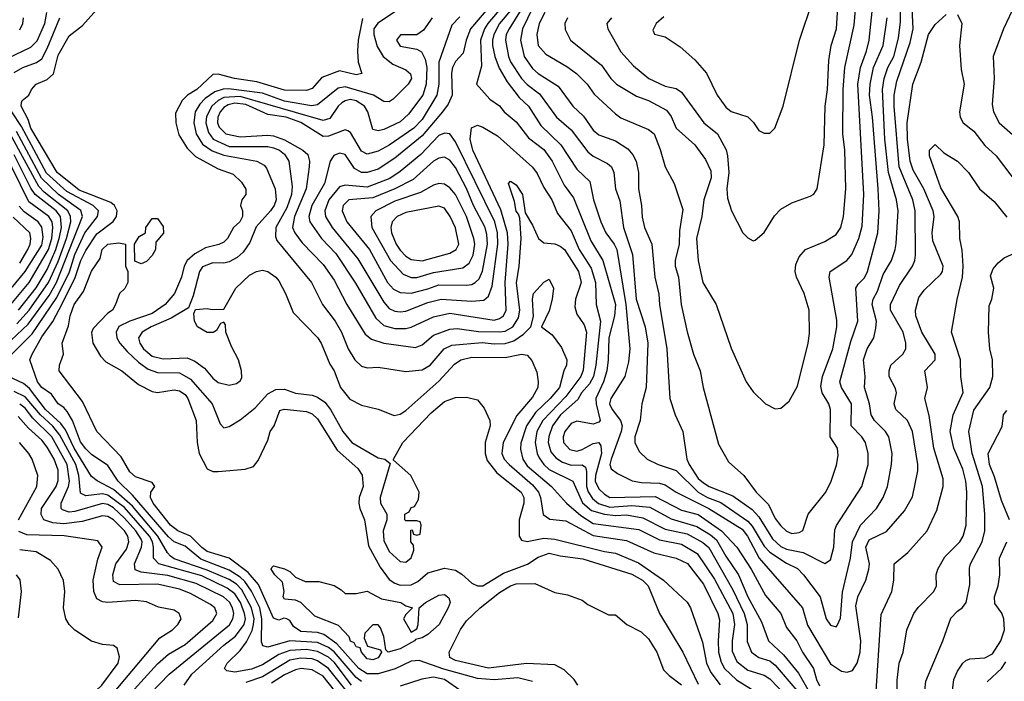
# Model space of a CAD drawing. Header units: inches. Extents: x 1793389 to 1900389, y 320802 to 470796.
# Tile 347 of 656: x 1843990 to 1847560, y 423064 to 425464. Entities that reach past the tile are written whole.
import ezdxf

# ---------------------------------------------------------------- set-up
doc = ezdxf.new("R2010")
doc.units = ezdxf.units.IN
doc.header["$MEASUREMENT"] = 0
doc.layers.add('B8442', color=7, linetype='Continuous')

msp = doc.modelspace()

# ---------------------------------------------------------------- linework, layer by layer
at = {"layer": 'B8442', "color": 2}
for points, elevation in [([(1846136, 425470), (1846118.8, 425450), (1846122.8, 425430), (1846170, 425346.8), (1846216.1, 425296.1), (1846271, 425250), (1846330, 425222.4), (1846370, 425214), (1846390, 425200.4), (1846470.6, 425090), (1846520.5, 425050), (1846551.5, 424991.5), (1846556.5, 424970), (1846561.1, 424910), (1846554, 424850), (1846556, 424816), (1846570.9, 424770.9), (1846612, 424690), (1846630, 424672), (1846650, 424662), (1846656.4, 424663.6), (1846690, 424692), (1846727.2, 424752.8), (1846750, 424776), (1846790, 424798.8), (1846856.5, 424823.5), (1846869.1, 424830.9), (1846882, 424850), (1846907.3, 425010), (1846911.3, 425150), (1846919.7, 425210), (1846923.8, 425316.2), (1846933, 425370), (1846951.2, 425430), (1846959.7, 425570)], 330), ([(1845830, 425536.4), (1845764.9, 425430), (1845754.6, 425410), (1845751.6, 425390), (1845762.3, 425330), (1845770, 425310.7), (1845810.2, 425250.2), (1845830, 425228.5), (1845874.4, 425194.4), (1845937.1, 425110), (1845990, 425063.8), (1846050, 424984.9), (1846070, 424968.2), (1846122, 424942), (1846135.5, 424930), (1846144.4, 424910), (1846150.5, 424850), (1846166.4, 424806.4), (1846179.5, 424710), (1846211.6, 424611.6), (1846225.5, 424450), (1846258, 424350), (1846267.4, 424290), (1846261.3, 424130), (1846246.4, 424070), (1846239.5, 424010), (1846220.7, 423950), (1846221, 423930), (1846236.8, 423896.8), (1846264.7, 423870), (1846304.7, 423850), (1846370, 423828.5), (1846450, 423750.2), (1846484.4, 423730), (1846532.4, 423712.4), (1846630, 423644.7), (1846646.5, 423626.5), (1846690, 423553.7), (1846710, 423531.7), (1846770, 423491.7), (1846810, 423472.4), (1846832.7, 423450), (1846892.4, 423370), (1846914, 423290), (1846930, 423266.8), (1846950, 423261), (1846954.2, 423265.8), (1846966.8, 423293.2), (1846973.2, 423386.8), (1847003, 423510), (1847009.8, 423570.2), (1847038.4, 423630), (1847097, 423690), (1847120.7, 423730), (1847136.2, 423770), (1847151.6, 423850), (1847154, 423890), (1847142, 423950), (1847129.5, 423970), (1847089.5, 424010), (1847077.6, 424030), (1847071.6, 424070), (1847053.6, 424130), (1847055.6, 424170), (1847049.6, 424230), (1847062.9, 424270), (1847087, 424310), (1847094.9, 424345.1), (1847096.3, 424370), (1847081.1, 424430), (1847084.7, 424450), (1847101, 424479), (1847120.6, 424539.4), (1847151.8, 424590), (1847165.1, 424630), (1847167.6, 424652.4), (1847175.1, 424770), (1847169.7, 424810), (1847139.8, 424910), (1847127, 425030), (1847118.7, 425210), (1847124.4, 425250), (1847138.5, 425290), (1847159.3, 425330), (1847176.9, 425396.9), (1847183.9, 425456.1), (1847184.1, 425550)], 314), ([(1845894.4, 425490), (1845874, 425450), (1845865.3, 425410), (1845870.3, 425370.3), (1845898.3, 425338.3), (1845974.4, 425294.4), (1846008.9, 425268.9), (1846047.7, 425230), (1846073.7, 425193.7), (1846150, 425122), (1846170, 425108), (1846270, 425066), (1846290.4, 425050), (1846313, 424993), (1846330.5, 424930.5), (1846362.8, 424870), (1846394.6, 424774.6), (1846382.6, 424697.4), (1846381.7, 424650), (1846366.7, 424590), (1846366.7, 424570), (1846379.3, 424530), (1846388.4, 424430), (1846410, 424332), (1846433.4, 424250), (1846458, 424190), (1846468, 424130), (1846524.5, 423924.5), (1846559.6, 423859.6), (1846616, 423810), (1846660.7, 423750), (1846705.4, 423705.4), (1846730, 423654), (1846750, 423628), (1846770, 423608), (1846790, 423599.3), (1846816.9, 423603.1), (1846829.4, 423610.6), (1846849.3, 423670), (1846912.7, 423750), (1846932.7, 423790), (1846951.9, 423848.1), (1846957.5, 423882.5), (1846955.1, 423910), (1846929.4, 423950), (1846929.6, 424050), (1846923.6, 424070), (1846899.7, 424110), (1846894.5, 424134.5), (1846901.1, 424170), (1846938, 424270), (1846953.3, 424350), (1846953.3, 424373.3), (1846925.2, 424530), (1846929.2, 424550), (1846989.7, 424590.3), (1847008, 424612), (1847033.3, 424670), (1847044.9, 424715.1), (1847051.1, 424830), (1847028.6, 425230), (1847038.5, 425290), (1847060.4, 425350), (1847069.7, 425390), (1847087, 425553)], 322), ([(1845230, 423063.5), (1845210, 423077.2), (1845130, 423170.7), (1845110, 423186.3), (1845070, 423204.4), (1844970, 423210.8), (1844890, 423188), (1844872.1, 423192.1), (1844866.3, 423206.3), (1844867.8, 423290), (1844860.6, 423330), (1844831, 423391), (1844805.9, 423425.9), (1844790, 423441.6), (1844750, 423467.1), (1844647.1, 423507.1), (1844590, 423554), (1844550, 423569.7), (1844530, 423587.3), (1844399.4, 423739.4), (1844347.1, 423790), (1844310, 423846.6), (1844250, 423886.3), (1844230, 423906.6), (1844210, 423931.8), (1844181.1, 424010), (1844162.3, 424042.3), (1844150, 424057), (1844129.4, 424070), (1844105.1, 424105.1), (1844070, 424129.6), (1844054.7, 424150), (1844026.6, 424230), (1844035.1, 424250), (1844070, 424313.7), (1844110.6, 424369.4), (1844145, 424435), (1844191.8, 424528.2), (1844211.7, 424590), (1844230, 424626.7), (1844270, 424687.2), (1844328.6, 424731.4), (1844341.6, 424750), (1844343.6, 424770), (1844334, 424790), (1844320.4, 424800.4), (1844205.7, 424845.7), (1844126.2, 424910), (1844031, 425070), (1844021.2, 425101.2), (1843995.6, 425150), (1843997, 425163), (1843999.3, 425170), (1844022.7, 425190), (1844032.3, 425210), (1844049.2, 425230), (1844090, 425246.7), (1844113.1, 425266.9), (1844130, 425334.8), (1844170, 425404.7), (1844217.5, 425442.5), (1844270, 425500.7)], 286), ([(1845385.2, 425514.8), (1845289.2, 425450.8), (1845274.4, 425430), (1845273.7, 425410), (1845286.1, 425366.1), (1845308, 425330), (1845342.7, 425302.7), (1845390, 425282), (1845407.5, 425267.5), (1845410.4, 425250), (1845399.1, 425230), (1845344.7, 425175.3), (1845330, 425166), (1845310, 425166.6), (1845273.2, 425190), (1845170, 425220.4), (1845144.3, 425215.7), (1845070, 425155.1), (1845048.7, 425151.3), (1844950, 425167.6), (1844870, 425197.3), (1844746.7, 425213.3), (1844727.7, 425212.3), (1844697.7, 425202.3), (1844662.4, 425177.6), (1844643, 425157), (1844626.3, 425130), (1844621.5, 425090), (1844630.2, 425050), (1844652.6, 425012.6), (1844687.8, 424987.8), (1844730, 424972.1), (1844850, 424950.4), (1844876, 424936), (1844884.7, 424924.7), (1844916.4, 424850), (1844919.5, 424810), (1844913.1, 424790), (1844899.5, 424770), (1844848.1, 424711.9), (1844824.9, 424655.1), (1844799.9, 424620.1), (1844778.8, 424601.2), (1844750, 424585.2), (1844730, 424580.9), (1844690, 424582), (1844652.5, 424567.5), (1844642.4, 424550), (1844618.5, 424461.5), (1844602, 424418), (1844539.3, 424380.7), (1844467.3, 424350), (1844434, 424330), (1844420.5, 424310), (1844426, 424290), (1844439.3, 424270), (1844470, 424243.7), (1844510, 424234), (1844597.5, 424237.5), (1844624.7, 424224.7), (1844659.9, 424199.9), (1844690, 424162.8), (1844710, 424147.3), (1844750, 424138), (1844776.4, 424143.6), (1844790, 424154), (1844795.3, 424164.7), (1844794, 424190), (1844784, 424230), (1844758, 424278), (1844738, 424330), (1844736.4, 424356.4), (1844730, 424366), (1844718, 424362), (1844703.6, 424336.4), (1844691.1, 424328.9), (1844670, 424329), (1844635.3, 424350), (1844624, 424370), (1844622, 424398), (1844628, 424412), (1844670, 424416), (1844688, 424412), (1844730, 424414), (1844774, 424490), (1844823.2, 424536.8), (1844849.2, 424550.8), (1844870, 424554.8), (1844890, 424550.7), (1844918.8, 424530), (1844930, 424516), (1844954, 424470), (1844981.4, 424401.4), (1845070, 424311), (1845082.8, 424290), (1845114.6, 424214.6), (1845130.5, 424190), (1845153, 424130), (1845187.1, 424087.1), (1845230, 424064.9), (1845290, 424050.7), (1845348.2, 424028.2), (1845370, 424033), (1845390, 424045.5), (1845510, 424153), (1845566.3, 424213.7), (1845589.8, 424230.2), (1845630, 424239.5), (1845750, 424238), (1845810, 424250.4), (1845830, 424247.3), (1845846.9, 424226.9), (1845864.9, 424184.9), (1845870.5, 424150.5), (1845868.4, 424130), (1845850, 424094.5), (1845792.3, 424027.7), (1845743.7, 423930), (1845738, 423890), (1845747, 423870), (1845764.9, 423850), (1845850, 423776.5), (1845871.6, 423750), (1845878.9, 423730), (1845888.5, 423668.5), (1845912.3, 423652.3), (1845970, 423646), (1846070, 423592.3), (1846190, 423574.3), (1846290, 423530.3), (1846370, 423510.3), (1846411.1, 423491.1), (1846470, 423415.5), (1846522, 423310), (1846527.1, 423287.1), (1846522.3, 423210), (1846524.4, 423170), (1846533.1, 423133.1), (1846546, 423110), (1846589.3, 423069.3), (1846662.6, 423022.6)], 290), ([(1845709, 425530), (1845624.2, 425430), (1845608.8, 425390), (1845598, 425342), (1845570, 425312), (1845559.6, 425290), (1845556.1, 425270), (1845558.4, 425190), (1845543.2, 425156.8), (1845523.7, 425130), (1845450, 425042.6), (1845350, 424962), (1845290, 424922), (1845250, 424909.7), (1845230, 424909.7), (1845204.4, 424924.4), (1845170, 424974.5), (1845150, 424979.5), (1845128.7, 424971.3), (1845115.5, 424950), (1845094.9, 424870), (1845049, 424790), (1845038.9, 424750), (1845042, 424730), (1845084.9, 424670), (1845135.8, 424615.8), (1845208.1, 424508.1), (1845281.3, 424381.3), (1845310, 424354), (1845350, 424343.1), (1845390, 424343.7), (1845410, 424348.5), (1845490, 424386), (1845550, 424398.9), (1845710, 424373.4), (1845730, 424379.5), (1845744.5, 424390), (1845754, 424410), (1845750.8, 424510), (1845761.8, 424650), (1845758.8, 424690), (1845734.3, 424774.3), (1845632.8, 424990), (1845623.5, 425030), (1845628, 425072), (1845650, 425081.6), (1845670, 425074.4), (1845722.9, 425042.9), (1845848.9, 424928.9), (1845866.1, 424906.1), (1845890, 424854.8), (1845919.3, 424810), (1845940.7, 424760.7), (1845990, 424697.3), (1846019, 424630), (1846062, 424562), (1846078, 424510), (1846080.4, 424430), (1846096.1, 424370), (1846079.1, 424210), (1846070.2, 424170), (1846056.6, 424143.4), (1846027.6, 424110), (1846014.4, 424085.6), (1845951.5, 424030), (1845922.4, 423990), (1845908.4, 423951.6), (1845905.8, 423930), (1845916.5, 423896.5), (1845933.8, 423873.8), (1845958.4, 423858.4), (1845990, 423848), (1846030, 423848.5), (1846041.1, 423841.1), (1846045.2, 423825.2), (1846045.8, 423770), (1846051.6, 423751.6), (1846066.9, 423726.9), (1846088.4, 423708.4), (1846130, 423695.5), (1846210, 423701.3), (1846275.2, 423695.2), (1846352.7, 423652.7), (1846445, 423625), (1846495, 423595), (1846516.5, 423576.5), (1846550, 423517.6), (1846596.5, 423450), (1846630, 423370.5), (1846679.3, 423279.3), (1846705.5, 423210), (1846760, 423160), (1846813.5, 423093.5), (1846871.8, 422991.8)], 302), ([(1845755.2, 425530), (1845688, 425450), (1845675.8, 425430), (1845661.3, 425390), (1845664.4, 425295.6), (1845646, 425230), (1845695.3, 425175.3), (1845730, 425151), (1845746.8, 425130), (1845790, 425093.4), (1845835.1, 425035.1), (1845890, 424992.7), (1845920.3, 424950), (1845963.9, 424863.9), (1845997.7, 424817.7), (1846061.6, 424661.6), (1846104.2, 424590), (1846150.9, 424430.9), (1846146.5, 424390), (1846126, 424310), (1846124.4, 424230), (1846118.5, 424190), (1846106.9, 424150), (1846079.7, 424090), (1846080.2, 424070), (1846094.4, 424010), (1846090, 424003.7), (1846070, 423996.9), (1846010, 424007.3), (1845990, 423999.5), (1845967.2, 423970), (1845961.3, 423950), (1845962.4, 423930), (1845984.5, 423904.5), (1846010, 423898.7), (1846030, 423904.6), (1846070, 423926.4), (1846090.4, 423930.4), (1846097.7, 423917.7), (1846099.7, 423890), (1846078.4, 423810), (1846077.3, 423790), (1846090, 423762.4), (1846110, 423742), (1846130, 423730.3), (1846294.5, 423734.5), (1846390, 423684), (1846450, 423669.1), (1846535.3, 423610), (1846590.4, 423550), (1846642.6, 423470), (1846694.6, 423374.6), (1846750.4, 423310), (1846770, 423258.8), (1846808.4, 423210), (1846829.1, 423169.1), (1846868.7, 423110), (1846878.7, 423070), (1846890, 423047.7)], 306), ([(1845775.4, 425504.6), (1845730, 425449.7), (1845709.2, 425410), (1845704.9, 425390), (1845704.4, 425370), (1845712.6, 425330), (1845728.4, 425288.4), (1845758, 425238), (1845801.4, 425181.4), (1845834.4, 425150), (1845880.2, 425080.2), (1845952.7, 425010), (1846010, 424922), (1846057.2, 424877.2), (1846070.4, 424810), (1846097.6, 424730), (1846115.8, 424690), (1846145.7, 424650), (1846154.9, 424630), (1846188.4, 424430), (1846202.4, 424270), (1846197.3, 424222.7), (1846184.9, 424170), (1846134, 424090), (1846128.5, 424070), (1846138, 424050), (1846168.2, 424010), (1846174.9, 423990), (1846171.4, 423970), (1846134.6, 423870), (1846130.4, 423850), (1846134.9, 423834.9), (1846157.3, 423817.3), (1846210.4, 423790.4), (1846244.6, 423784.6), (1846310, 423782.3), (1846330, 423777), (1846370.2, 423750.2), (1846488.7, 423690), (1846610, 423615.6), (1846628.9, 423590), (1846670.9, 423510.9), (1846828, 423330), (1846846.8, 423266.8), (1846930, 423127.3), (1846970, 423100.7), (1846990, 423097.3), (1847010, 423102.8), (1847026.6, 423130), (1847037.6, 423170), (1847039.6, 423210), (1847022.3, 423337.7), (1847029.7, 423370.3), (1847058.4, 423430), (1847069.6, 423470), (1847071.5, 423490), (1847058, 423550), (1847070, 423576.4), (1847132.8, 423607.2), (1847198, 423682), (1847227.2, 423732.8), (1847246.8, 423826.8), (1847247, 423850), (1847227.3, 423970), (1847209.4, 424010), (1847166.6, 424050), (1847160.9, 424070), (1847169.3, 424110), (1847166.3, 424126.3), (1847142.7, 424170), (1847142.7, 424190), (1847149.2, 424210), (1847192.7, 424250), (1847202.7, 424270), (1847203.7, 424290), (1847193.6, 424330), (1847147.6, 424410), (1847147.6, 424430), (1847180.8, 424499.2), (1847227.3, 424570), (1847236.2, 424590), (1847238.7, 424610), (1847236.9, 424770), (1847228.3, 424810), (1847179.2, 424930), (1847161, 425150), (1847161.5, 425190), (1847170, 425241), (1847219.4, 425380.6), (1847229.8, 425430), (1847225.1, 425530)], 310), ([(1845850, 425506), (1845813.8, 425430), (1845806, 425390), (1845819.5, 425330), (1845850, 425286.4), (1845870, 425268.5), (1845942.3, 425222.3), (1845995.5, 425150), (1846034, 425114), (1846070, 425063), (1846090, 425046), (1846150, 425023.8), (1846195.3, 424995.3), (1846213.7, 424973.7), (1846225.5, 424950), (1846234.4, 424910), (1846234.4, 424850), (1846245.3, 424790), (1846247.2, 424747.2), (1846255.5, 424710), (1846281.6, 424650), (1846293.4, 424530), (1846308.1, 424468.1), (1846310.4, 424430), (1846336.4, 424270), (1846347.7, 424090), (1846367.3, 424030), (1846394.8, 423970), (1846408.7, 423870), (1846417, 423850), (1846450, 423799.5), (1846470, 423783.1), (1846490.6, 423770), (1846576.4, 423736.4), (1846646.4, 423686.4), (1846670, 423660.4), (1846720.3, 423580.3), (1846750, 423552.9), (1846770, 423543.2), (1846831.4, 423531.4), (1846910, 423490.8), (1846930, 423504.7), (1846942.4, 423550), (1846946.3, 423613.7), (1846951.3, 423628.7), (1847043.7, 423770), (1847067, 423850), (1847067, 423890), (1847057, 423930), (1847043.7, 423950), (1847005.1, 423990), (1847005.6, 424070), (1846969.6, 424130), (1846963.6, 424150), (1847003.5, 424296.5), (1847029.7, 424370), (1847022.4, 424490), (1847030, 424504), (1847053.2, 424526.8), (1847064.7, 424550), (1847102, 424690), (1847106.6, 424770), (1847103.1, 424850), (1847082.7, 425110), (1847071, 425190), (1847073.3, 425230), (1847086.2, 425290), (1847121.1, 425370), (1847135.1, 425470)], 318), ([(1845976.3, 425470), (1845967.3, 425450), (1845967.9, 425427.9), (1845986.8, 425390), (1846099.2, 425299.2), (1846133.4, 425250), (1846154, 425230), (1846226.1, 425186.1), (1846270, 425170.4), (1846335.6, 425135.6), (1846352.2, 425112.2), (1846370.7, 425070), (1846438, 425010), (1846476.2, 424956.2), (1846495.6, 424915.6), (1846497.1, 424890), (1846470.4, 424810), (1846463.7, 424750), (1846443.8, 424670), (1846450.6, 424590), (1846467.3, 424510), (1846516, 424430), (1846570, 424272), (1846624.7, 424150), (1846650, 424114), (1846694, 424070), (1846730, 424052), (1846750, 424054), (1846780.4, 424079.6), (1846810, 424134), (1846849.3, 424290), (1846854.2, 424325.8), (1846852.3, 424410), (1846835.1, 424470), (1846807, 424530), (1846802, 424550), (1846804.1, 424575.9), (1846816.6, 424603.4), (1846839, 424630), (1846910, 424659.3), (1846950, 424684), (1846967, 424710), (1846977.6, 424750), (1846985.6, 424850), (1846981.6, 424990), (1846975.1, 425050), (1846976.4, 425210), (1846982.6, 425290), (1847015.6, 425444.4), (1847023.5, 425530)], 326), ([(1846325.8, 425474.2), (1846298, 425450), (1846285.4, 425425.4), (1846291.6, 425411.6), (1846330, 425401), (1846385.2, 425365.2), (1846438.5, 425318.5), (1846481, 425270), (1846518.8, 425190), (1846550, 425146), (1846570, 425131), (1846630.9, 425110.9), (1846650.9, 425090.9), (1846670, 425062), (1846690, 425052), (1846710, 425052), (1846728, 425070), (1846759, 425150), (1846818, 425390), (1846864.5, 425530)], 334), ([(1847599.5, 425520.5), (1847557, 425430), (1847520.4, 425330), (1847523.1, 425250), (1847516.4, 425156.4), (1847521.6, 425130), (1847542, 425090), (1847590, 425046.8)], 310), ([(1843915.1, 425310), (1844030, 425364.2), (1844053.1, 425386.9), (1844081.5, 425450), (1844088.2, 425490)], 294), ([(1843970, 425272.2), (1844001.2, 425290), (1844051.2, 425308.8), (1844070, 425322), (1844090, 425359.1), (1844135.1, 425470)], 290), ([(1843990, 425426.8), (1844001.2, 425450), (1844004, 425470)], 298), ([(1845232.5, 425467.5), (1845217, 425390), (1845215.3, 425350), (1845217.1, 425310), (1845231, 425269), (1845210, 425263.7), (1845150, 425278.7), (1845085.5, 425254.5), (1845050, 425214.5), (1845030, 425206.9), (1844950, 425208.4), (1844850, 425238), (1844768.7, 425250), (1844710, 425265.6), (1844690, 425264.5), (1844632.2, 425210), (1844599.1, 425190), (1844579.1, 425170), (1844555.2, 425124.8), (1844555.8, 425090), (1844566.6, 425046.6), (1844597.4, 424997.4), (1844627.5, 424967.5), (1844710, 424922.4), (1844763.8, 424903.8), (1844794.2, 424874.2), (1844810.6, 424849.4), (1844810.5, 424829.5), (1844796, 424810), (1844790.7, 424790), (1844798, 424770), (1844798.4, 424750), (1844788.2, 424730), (1844765.5, 424710), (1844743.8, 424670), (1844730, 424656.2), (1844712.3, 424647.7), (1844663.4, 424636.6), (1844625.4, 424614.6), (1844597.6, 424590), (1844586, 424570), (1844577, 424530), (1844551.6, 424470), (1844517, 424430), (1844470, 424398.2), (1844389.3, 424370.7), (1844350, 424351.2), (1844340.3, 424330), (1844342.6, 424310), (1844353.7, 424290), (1844380.2, 424260.2), (1844421.4, 424221.4), (1844456.1, 424196.1), (1844490, 424184.4), (1844570, 424182.3), (1844610, 424159.5), (1844688.2, 424070), (1844717.5, 423997.5), (1844730, 423982.8), (1844750, 423988), (1844790, 424012.2), (1844844.2, 424055.8), (1844890, 424106.7), (1844918.3, 424121.7), (1844950, 424123.8), (1844990, 424108.5), (1845050, 424101.3), (1845070, 424094.4), (1845096.5, 424076.5), (1845117.6, 424050), (1845161.6, 423970), (1845194, 423930), (1845290, 423874.8), (1845314, 423870), (1845334, 423854), (1845297.3, 423730), (1845298.8, 423710), (1845321, 423670), (1845321, 423650), (1845308.2, 423610), (1845310, 423574), (1845330, 423534.8), (1845370, 423498.8), (1845390, 423496), (1845410, 423512), (1845419, 423539), (1845418, 423558), (1845408, 423570), (1845408, 423612), (1845412.7, 423612.7), (1845418, 423598), (1845430, 423594), (1845442, 423598), (1845446, 423630), (1845442, 423642), (1845430, 423646), (1845390, 423646), (1845386, 423650), (1845386, 423670), (1845402, 423678), (1845410, 423694), (1845422, 423698), (1845436.4, 423723.6), (1845438, 423750), (1845408.7, 423810), (1845346, 423866), (1845346, 423870), (1845379, 423930), (1845482, 424038), (1845530, 424079.3), (1845570, 424092.7), (1845610, 424094.8), (1845650, 424084.7), (1845674, 424054), (1845694.8, 424010), (1845696.3, 423990), (1845677.6, 423930), (1845677.6, 423890), (1845685.2, 423865.2), (1845719.6, 423819.6), (1845808, 423750), (1845817.6, 423730), (1845817.6, 423710), (1845800.7, 423650), (1845800.7, 423590), (1845810, 423576), (1845830, 423570.6), (1845890, 423582.7), (1845930, 423579), (1846110, 423534.6), (1846150, 423528.8), (1846233.9, 423493.9), (1846324.9, 423430), (1846410, 423351), (1846422.8, 423330), (1846465.8, 423205.8), (1846480.3, 423130), (1846496.2, 423096.2), (1846530, 423050.4)], 286), ([(1845485.5, 425470), (1845454.2, 425425.8), (1845430, 425409), (1845370.9, 425409.1), (1845356, 425390), (1845370, 425368), (1845430, 425357.3), (1845446.6, 425346.6), (1845460.2, 425320.2), (1845465.8, 425290), (1845464, 425230), (1845451.7, 425190), (1845399.4, 425120.6), (1845370, 425093), (1845310, 425065.6), (1845290, 425060.9), (1845270, 425065.2), (1845253, 425130), (1845240.5, 425150), (1845210, 425169.7), (1845190, 425174.5), (1845170, 425169.7), (1845158.4, 425161.6), (1845145.3, 425150), (1845114.1, 425105.9), (1845090, 425098.3), (1844790, 425185.3), (1844730, 425181), (1844709.6, 425170.4), (1844686.7, 425150), (1844667.1, 425112.9), (1844665.2, 425090), (1844674.8, 425054.8), (1844691.8, 425030), (1844750, 425003.8), (1844890, 425004), (1844910, 424999), (1844932.7, 424990), (1844950, 424975.8), (1844966.4, 424950), (1844978.5, 424858.5), (1844976.1, 424830), (1844958.4, 424781.6), (1844918.9, 424710), (1844917.3, 424677.3), (1844922.3, 424662.3), (1845048, 424510), (1845088, 424430), (1845134.4, 424370), (1845157.1, 424330), (1845181.6, 424270), (1845205.5, 424230), (1845230, 424207.3), (1845250, 424200.5), (1845290, 424203), (1845390, 424187.3), (1845450, 424193.7), (1845478.4, 424210), (1845529.8, 424270.2), (1845557.3, 424282.7), (1845666.9, 424293.1), (1845710, 424287.9), (1845750, 424289.1), (1845781.4, 424298.6), (1845817.2, 424322.8), (1845843.7, 424350), (1845853.2, 424386.8), (1845849.7, 424450.3), (1845853.2, 424470), (1845890, 424511), (1845910, 424522), (1845926, 424490), (1845920.7, 424450), (1845910, 424408), (1845882, 424350), (1845921.1, 424321.1), (1845954.6, 424274.6), (1845973.4, 424230), (1845973, 424210), (1845963, 424190), (1845947, 424130), (1845913.1, 424090), (1845860.6, 424039.4), (1845827.7, 423990), (1845807, 423927), (1845805.8, 423905.8), (1845814.9, 423870), (1845830, 423845.7), (1845918.4, 423770), (1845972.7, 423710), (1846025.2, 423665.2), (1846070, 423636.1), (1846234.8, 423614.8), (1846310, 423576.9), (1846390, 423561.5), (1846446.8, 423526.8), (1846510, 423434.4), (1846575.8, 423310), (1846581.5, 423270), (1846572.9, 423210), (1846573, 423173), (1846590, 423135.5), (1846630, 423104.2), (1846690, 423086.4), (1846710, 423072.2), (1846770, 423010.4)], 294), ([(1845585.5, 425474.5), (1845556.5, 425443.5), (1845510.3, 425310), (1845510.2, 425229.8), (1845503.2, 425190), (1845450, 425101.3), (1845418.7, 425070), (1845330, 425008.3), (1845290, 424986.6), (1845250, 424975.6), (1845230, 424987.3), (1845190, 425054), (1845180.2, 425060.2), (1845170, 425063.7), (1845110, 425041.1), (1845090, 425039.7), (1845010, 425091.4), (1844956, 425110), (1844890, 425120.3), (1844810, 425156.1), (1844770, 425161), (1844745.5, 425154.5), (1844730, 425145.4), (1844717.3, 425130), (1844709.1, 425110), (1844707.9, 425090), (1844713.6, 425073.6), (1844737.3, 425050), (1844790, 425038.6), (1844890, 425045.2), (1844910, 425042.8), (1844950, 425028), (1845017.3, 424990), (1845035.1, 424975.1), (1845041.3, 424950), (1845040.3, 424930), (1845029, 424850), (1844986.9, 424750), (1844979.5, 424710), (1844988.2, 424690), (1845014.4, 424654.4), (1845090, 424575.5), (1845130, 424519.1), (1845176.4, 424430), (1845243.2, 424323.2), (1845265.2, 424305.2), (1845310, 424290.3), (1845425.4, 424274.6), (1845450, 424284), (1845490, 424319.5), (1845550, 424341.1), (1845576.1, 424343.9), (1845653.2, 424333.2), (1845730, 424331.2), (1845750, 424333.6), (1845778.3, 424350), (1845798.3, 424381.7), (1845803.5, 424410), (1845791.1, 424508.9), (1845801.3, 424570), (1845808.2, 424670), (1845803.2, 424743.2), (1845798.6, 424758.6), (1845790, 424768.7), (1845783.7, 424803.7), (1845762, 424870), (1845770, 424878), (1845790, 424864.7), (1845813.4, 424830), (1845822.8, 424762.8), (1845850, 424718), (1845870.8, 424670), (1845890, 424654), (1845930, 424650.4), (1845950, 424642.4), (1845965.5, 424630), (1846016, 424550), (1846026.4, 424510), (1846004.9, 424450), (1846002.6, 424422.6), (1846010, 424396), (1846037.2, 424357.2), (1846044.9, 424330), (1846032.8, 424192.8), (1846025.2, 424170), (1845970, 424096.4), (1845886.5, 424010), (1845865.5, 423970), (1845859.6, 423930), (1845866.3, 423890), (1845873.9, 423873.9), (1845890.3, 423850), (1845910, 423831.7), (1845995.5, 423790), (1846030.8, 423710.8), (1846062.9, 423682.9), (1846110, 423670.1), (1846150, 423665.6), (1846190, 423668.1), (1846250, 423656.9), (1846330, 423615.8), (1846410, 423598.6), (1846466.9, 423566.9), (1846489.3, 423549.3), (1846575.9, 423395.9), (1846617.2, 423310), (1846628, 423270), (1846627.8, 423207.8), (1846643.8, 423170), (1846670, 423150.4), (1846710, 423137.4), (1846730, 423122), (1846807.9, 423030)], 298), ([(1847094, 423010), (1847113.8, 423306.2), (1847152, 423390), (1847159.5, 423430), (1847161.2, 423490), (1847210, 423530.8), (1847280.9, 423610), (1847315.9, 423684.1), (1847338, 423770), (1847338, 423798), (1847305.1, 423910), (1847288.2, 424028.2), (1847272.3, 424090), (1847282, 424130), (1847272.7, 424190), (1847309.3, 424230), (1847309.4, 424250), (1847261.6, 424330), (1847239.5, 424390), (1847238, 424410), (1847250, 424456), (1847270, 424482.8), (1847330, 424541), (1847336, 424550), (1847338, 424570), (1847301.1, 424661.1), (1847298.7, 424690), (1847306, 424750), (1847302.4, 424770), (1847268.3, 424850), (1847230, 424918), (1847219.2, 424950), (1847209.8, 425030), (1847208.6, 425090), (1847228, 425230), (1847258.4, 425310), (1847285.1, 425410), (1847310, 425446), (1847350, 425482)], 306), ([(1847390, 425482), (1847406, 425450), (1847397.3, 425370), (1847403.5, 425283.5), (1847414.8, 425230), (1847397.3, 425130), (1847400.7, 425110), (1847411, 425090), (1847450, 425058.8), (1847490, 425006.8), (1847530.7, 424970), (1847610, 424864.7)], 306), ([(1843961.1, 424250), (1844035.3, 424324.7), (1844124.4, 424455.6), (1844170.4, 424549.6), (1844190, 424612), (1844225.7, 424690), (1844272.8, 424750), (1844276.3, 424770), (1844256.3, 424790), (1844161.1, 424841.1), (1844087.1, 424907.1), (1843996.1, 425076.1), (1843961.5, 425130)], 290), ([(1843875.7, 424224.3), (1844021.1, 424358.9), (1844097.1, 424462.9), (1844124.1, 424510), (1844217.7, 424750), (1844212, 424772), (1844130.8, 424830), (1844068.6, 424888.6), (1843978.4, 425058.4)], 294), ([(1843979.9, 424360.1), (1844024.4, 424410), (1844094.5, 424510), (1844130, 424587), (1844159.9, 424670), (1844175, 424730), (1844174.8, 424750), (1844164.8, 424770), (1844078.4, 424838.4), (1844059, 424859), (1843955.8, 425050)], 298), ([(1847171.8, 423010), (1847172.1, 423067.9), (1847179.5, 423130), (1847194, 423170), (1847207, 423250), (1847232.3, 423310), (1847248.1, 423331.9), (1847305.2, 423390), (1847314, 423410), (1847313.2, 423450), (1847319.3, 423470), (1847344.2, 423515.8), (1847399.5, 423570), (1847411.6, 423590), (1847422.4, 423630), (1847424.7, 423750), (1847421.1, 423790), (1847410, 423833.2), (1847376.9, 423910), (1847364.5, 423970), (1847374.5, 424030), (1847411.6, 424111.6), (1847402.9, 424170), (1847401.6, 424230), (1847369.2, 424330), (1847389.3, 424449.3), (1847408.2, 424530), (1847411.3, 424570), (1847407.8, 424627.8), (1847399.3, 424670), (1847398, 424730), (1847392.3, 424750), (1847330, 424854), (1847289.3, 424970), (1847289.4, 424990.6), (1847310, 425011.3), (1847340.5, 424980.5), (1847390.4, 424950.4), (1847430.7, 424910), (1847470.8, 424850), (1847523.8, 424803.8), (1847570, 424746.8)], 302), ([(1843958, 424430), (1844024.5, 424510), (1844094, 424630), (1844106.1, 424670), (1844110.6, 424710), (1844107.7, 424730), (1844095.6, 424750), (1844023.6, 424803.6), (1843931.4, 424990)], 306), ([(1843985.3, 424410), (1844050, 424491.5), (1844090, 424558), (1844120.8, 424630), (1844134.3, 424674.3), (1844141.7, 424710), (1844138, 424750), (1844122.7, 424770), (1844045.8, 424830), (1844030, 424852.6), (1843970, 424973.7)], 302), ([(1843890, 424406.3), (1844010, 424550.3), (1844070, 424646.4), (1844074.9, 424674.9), (1844070.6, 424710.6), (1844057.4, 424730), (1844006.4, 424766.4), (1843987.8, 424787.8)], 310), ([(1843990, 424580.3), (1844019.8, 424630), (1844028.6, 424650), (1844031, 424670), (1844026.3, 424690), (1843966.9, 424746.9)], 314), ([(1845850, 423062.4), (1845796, 423076), (1845710, 423068.7), (1845650, 423073.8), (1845527.8, 423107.8), (1845439.1, 423139.1), (1845410, 423136.3), (1845351.1, 423108.9), (1845290, 423090.8), (1845250, 423090.7), (1845219.3, 423110), (1845139.9, 423199.9), (1845093, 423233), (1845070, 423240.7), (1845010, 423244.1), (1844982.5, 423262.5), (1844970, 423283.7), (1844959, 423290), (1844947.6, 423292.4), (1844930, 423285.2), (1844910, 423292.3), (1844855.4, 423415.4), (1844818.4, 423458.4), (1844750, 423509.8), (1844670, 423535.1), (1844650, 423548.7), (1844610, 423589.8), (1844563.7, 423610), (1844536.9, 423630), (1844473.6, 423710), (1844464.5, 423730), (1844465.2, 423750), (1844479.5, 423770), (1844470, 423785.2), (1844410, 423805.6), (1844390, 423823.7), (1844358.2, 423878.2), (1844269.2, 423970), (1844218.3, 424078.3), (1844132.7, 424190), (1844134, 424210), (1844149, 424250), (1844144, 424290), (1844167.2, 424352.8), (1844172.7, 424390), (1844188, 424430), (1844222, 424478), (1844250, 424551), (1844282, 424598), (1844289.6, 424630), (1844309.4, 424650), (1844350, 424654.8), (1844374, 424650), (1844374, 424570), (1844382, 424550), (1844382, 424510), (1844371.1, 424488.9), (1844352, 424470), (1844338, 424430), (1844326, 424410), (1844310, 424399.3), (1844256.8, 424343.2), (1844250.7, 424329.3), (1844254.8, 424290), (1844283.4, 424243.4), (1844302.5, 424222.5), (1844361, 424190), (1844420.4, 424140.4), (1844470, 424114.8), (1844490, 424110.8), (1844550, 424121.6), (1844570, 424117.1), (1844590, 424104), (1844599.3, 424090), (1844630.3, 424010), (1844634, 423930), (1844640.5, 423890), (1844670, 423834.8), (1844690, 423824.9), (1844710, 423824.9), (1844807.2, 423832.8), (1844837.5, 423842.5), (1844855.1, 423864.9), (1844890, 423938), (1844898, 423970), (1844912.7, 423990), (1844933.6, 424046.4), (1844949.6, 424050.4), (1845030, 424042.4), (1845050, 424034.4), (1845070, 424015.5), (1845141.7, 423901.7), (1845215.6, 423835.6), (1845231.3, 423811.3), (1845234.9, 423770), (1845221.3, 423730), (1845219.5, 423710), (1845223.1, 423690), (1845240.2, 423650), (1845254.8, 423554.8), (1845297.2, 423477.2), (1845330, 423433), (1845350, 423419.5), (1845370, 423412), (1845410, 423413.7), (1845434.1, 423425.9), (1845470, 423457.6), (1845530, 423473.7), (1845570, 423466.7), (1845592.8, 423452.8), (1845630, 423419.3), (1845650, 423410.4), (1845670, 423410.4), (1845744, 423456), (1845830.8, 423489.2), (1845870, 423514.4), (1845910, 423528), (1845950, 423518.4), (1846031.6, 423508.4), (1846210, 423452.6), (1846248.2, 423430), (1846268.4, 423410), (1846310.4, 423310), (1846394.9, 423170), (1846450, 423053.4)], 282), ([(1847272.7, 423030), (1847275.5, 423064.5), (1847337.2, 423210), (1847366.8, 423293.2), (1847390, 423318), (1847409.1, 423330.9), (1847422, 423350), (1847435.1, 423415.1), (1847433.6, 423473.6), (1847438, 423490), (1847479.6, 423570), (1847489.6, 423610), (1847489.7, 423670), (1847481.7, 423770), (1847443.5, 423890), (1847431.2, 423970), (1847450, 424046.8), (1847507.3, 424130), (1847518.4, 424170), (1847516.9, 424230), (1847507.6, 424270), (1847502.4, 424330), (1847505.4, 424425.4), (1847515.1, 424450), (1847522, 424490), (1847510, 424534), (1847520.2, 424559.8), (1847538, 424582), (1847560.2, 424599.8), (1847610, 424622.8)], 298), ([(1845193.1, 423050), (1845130, 423132.8), (1845110, 423150.7), (1845070, 423172.1), (1845030, 423179.1), (1844970, 423175.7), (1844930, 423160.8), (1844870, 423123.1), (1844830, 423107.6), (1844770, 423096.3), (1844741.7, 423101.7), (1844732.7, 423110), (1844742.9, 423130), (1844790, 423175.8), (1844812.8, 423207.2), (1844832.5, 423247.5), (1844838, 423270), (1844839.9, 423290), (1844830.6, 423330), (1844795.5, 423395.5), (1844776.2, 423416.2), (1844750, 423433), (1844670, 423467), (1844550, 423507.9), (1844537.3, 423517.3), (1844525.7, 423530), (1844491.5, 423590), (1844398.8, 423698.8), (1844330, 423759.8), (1844270.9, 423790.9), (1844250, 423807), (1844187.8, 423910), (1844156.1, 423976.1), (1844139.2, 423999.2), (1844084.1, 424050), (1844025.6, 424125.6), (1844003.7, 424143.7), (1843949.3, 424170)], 290), ([(1844587, 423050), (1844614, 423090), (1844730, 423195.3), (1844772.2, 423227.8), (1844803.9, 423270), (1844808.7, 423290), (1844805.3, 423310), (1844790.6, 423350), (1844770, 423381), (1844742, 423402), (1844650, 423445.8), (1844494.5, 423490), (1844475.1, 423510), (1844475.8, 423550), (1844471.5, 423570), (1844460.6, 423590), (1844370, 423694), (1844310, 423738.6), (1844290, 423743.7), (1844230, 423736.3), (1844210, 423746), (1844204.8, 423810), (1844193.7, 423850), (1844136.1, 423956.1), (1844110, 423988.8), (1844065.3, 424030), (1844010, 424096.1), (1843970, 424115.5)], 294), ([(1844398.4, 422950), (1844531.6, 423090), (1844751.3, 423268.7), (1844763.5, 423290), (1844766.4, 423310), (1844762, 423330), (1844750.5, 423350.5), (1844729.6, 423370), (1844630, 423418.9), (1844527.8, 423447.8), (1844430, 423459.1), (1844408.5, 423468.5), (1844406.3, 423490), (1844432, 423550), (1844433.8, 423570), (1844430, 423579.5), (1844411.6, 423610), (1844370, 423656.1), (1844330, 423693.5), (1844310, 423704.8), (1844290, 423708.7), (1844190, 423679.3), (1844170, 423677.7), (1844145.3, 423685.3), (1844140.7, 423690), (1844140.5, 423710), (1844166.6, 423770), (1844170.7, 423790), (1844162.3, 423850), (1844106.8, 423950), (1844037.8, 424017.8), (1844010, 424054.2), (1843990, 424068.7)], 298), ([(1847579.3, 423650), (1847550, 423719), (1847525.2, 423805.2), (1847506.3, 423850), (1847501.6, 423890), (1847552.3, 423987.7), (1847557.2, 424030), (1847570, 424046)], 294), ([(1844357.5, 422982.5), (1844490, 423126.7), (1844530, 423162.4), (1844590, 423197.6), (1844690, 423283.8), (1844705.1, 423310), (1844698, 423330), (1844682, 423342), (1844610, 423382.6), (1844570, 423397.6), (1844490, 423416.4), (1844353.1, 423413.1), (1844330, 423426), (1844328.2, 423450), (1844338.9, 423490), (1844377.3, 423542.7), (1844385.7, 423570), (1844382.3, 423590), (1844369.7, 423610), (1844330, 423649.7), (1844310, 423661), (1844290, 423664.4), (1844216.5, 423643.5), (1844150, 423635.5), (1844110, 423638), (1844078, 423650), (1844068.3, 423668.3), (1844069.7, 423690), (1844122.3, 423770), (1844130, 423792), (1844129.8, 423830), (1844115.3, 423870), (1844090, 423913), (1844070, 423938.9), (1844022, 423982), (1843984.5, 424024.5)], 302), ([(1843986, 423650), (1844052, 423770), (1844056, 423810), (1844035.1, 423870), (1844022.7, 423890), (1843989, 423930)], 306), ([(1844320.5, 423010), (1844498.6, 423221.4), (1844544, 423250), (1844564, 423270), (1844575.3, 423290), (1844568, 423310), (1844550, 423322), (1844492.9, 423332.9), (1844450, 423352.3), (1844410, 423357), (1844310, 423349.6), (1844290, 423351.8), (1844270, 423362.7), (1844258.7, 423390), (1844256.9, 423430), (1844273.3, 423506.7), (1844288.7, 423550), (1844272.9, 423572.9), (1844151, 423591), (1844015.6, 423595.6), (1843987.2, 423607.2)], 306), ([(1847372, 423030), (1847377, 423070), (1847390, 423101), (1847409.3, 423130), (1847421.2, 423138.8), (1847435.1, 423144.9), (1847490, 423148.7), (1847517.1, 423162.9), (1847548.2, 423210), (1847561.3, 423250), (1847558.7, 423290), (1847551, 423311), (1847526.5, 423346.5), (1847525.1, 423370), (1847538.4, 423410), (1847543.6, 423450), (1847542.9, 423510), (1847569.4, 423570)], 294), ([(1843963.3, 422856.7), (1844050, 422888.9), (1844110, 422919.5), (1844194, 422970), (1844245.6, 423010), (1844287.6, 423050), (1844346.6, 423130), (1844352.1, 423152.1), (1844344, 423184), (1844330, 423194), (1844290, 423197.2), (1844250, 423209), (1844190, 423249), (1844169.4, 423269.4), (1844157.2, 423290), (1844149.2, 423330), (1844153.2, 423390), (1844149.4, 423429.4), (1844129.3, 423470), (1844101.6, 423501.6), (1844050, 423533), (1843990, 423541.1)], 310), ([(1843986.3, 423293.7), (1843997.2, 423390), (1843992, 423432), (1843979, 423450)], 314), ([(1846013.3, 423050), (1846000.7, 423070), (1845964.9, 423104.9), (1845930, 423123), (1845828.2, 423128.2), (1845690, 423111.5), (1845570, 423138.7), (1845549.6, 423150), (1845547.8, 423170), (1845588.7, 423251.3), (1845610, 423283), (1845659.5, 423330), (1845730, 423385.5), (1845770, 423410.4), (1845790, 423417.1), (1845858.5, 423418.5), (1845930, 423386), (1845976.9, 423376.9), (1846030, 423358), (1846050, 423342), (1846125.4, 423305.4), (1846150, 423304.7), (1846192, 423270), (1846243.5, 423243.5), (1846270, 423218), (1846300.7, 423170), (1846325.1, 423105.1), (1846344.7, 423084.7), (1846390, 423050.5)], 278), ([(1845222.3, 422970), (1845110, 423109.8), (1845070, 423137.8), (1845050, 423145.3), (1845010, 423148.1), (1844970, 423139.8), (1844870, 423080.3), (1844810, 423059.3)], 294), ([(1845131.8, 423030), (1845090, 423082.3), (1845050, 423105.6), (1845010.2, 423109.8), (1844990, 423105.1), (1844950, 423087.4), (1844903.6, 423056.4)], 298), ([(1847497.7, 423062.3), (1847549.7, 423110.3), (1847566.1, 423133.9)], 290), ([(1845589.7, 423029.7), (1845530, 423069.7), (1845490, 423078.4), (1845448.2, 423071.8), (1845370, 423046.3)], 286)]:
    msp.add_lwpolyline(points, dxfattribs=dict(at, elevation=elevation))
for points, elevation in [([(1845530, 425052), (1845510, 425043.6), (1845444.8, 424975.2), (1845370, 424913), (1845331.8, 424888.2), (1845250, 424856.4), (1845170, 424864), (1845150, 424858), (1845111.6, 424810), (1845096.9, 424770), (1845099.5, 424750), (1845122.6, 424710), (1845216.7, 424596.7), (1845310, 424439.3), (1845330, 424416.4), (1845350, 424406.7), (1845370, 424403.7), (1845390, 424407), (1845470, 424438.3), (1845518, 424450), (1845630, 424442.6), (1845673.3, 424446.7), (1845690, 424461), (1845702.8, 424497.2), (1845724.4, 424650), (1845722, 424690), (1845712.4, 424730), (1845570, 425020.9), (1845549.5, 425049.5)], 306), ([(1845530, 424965.1), (1845510, 424961.6), (1845490.7, 424950), (1845416.5, 424883.5), (1845350.5, 424850), (1845270, 424817.6), (1845184, 424810), (1845162.4, 424790), (1845159.3, 424770), (1845176.4, 424730), (1845258, 424630), (1845324.2, 424510), (1845345.9, 424485.9), (1845370, 424474), (1845410, 424471.7), (1845470, 424487.9), (1845510, 424502), (1845610, 424501.1), (1845630, 424502.6), (1845642, 424510), (1845655.8, 424524.2), (1845668, 424552), (1845686.4, 424650), (1845684.5, 424684.5), (1845677.3, 424710), (1845635.3, 424790), (1845610, 424851.8), (1845570, 424927), (1845550, 424954)], 310), ([(1845510, 424869.6), (1845490, 424863.6), (1845443.4, 424836.6), (1845350, 424805.1), (1845282, 424770), (1845263, 424750), (1845267, 424710), (1845334.9, 424590), (1845381, 424541), (1845409.1, 424529.1), (1845430, 424528.9), (1845490, 424546.7), (1845596.6, 424563.4), (1845619.6, 424580.4), (1845634.8, 424610), (1845639.8, 424650), (1845636.4, 424670), (1845609.8, 424749.8), (1845569.7, 424830), (1845550, 424854), (1845530, 424867.6)], 314), ([(1845510, 424787.6), (1845390, 424764.7), (1845359.1, 424750), (1845340.4, 424730), (1845336.4, 424710), (1845338.7, 424690), (1845355.3, 424650), (1845370, 424628), (1845390, 424606.4), (1845410, 424593.7), (1845450, 424588.9), (1845550, 424616.4), (1845572.3, 424630), (1845582, 424650), (1845570, 424708.7), (1845551.3, 424750), (1845530, 424779.5)], 318), ([(1844430, 424578), (1844407.3, 424587.3), (1844406, 424650), (1844423.1, 424676.9), (1844446, 424690), (1844448, 424710), (1844470, 424742), (1844490, 424742), (1844510, 424714), (1844511.1, 424688.9), (1844483.6, 424656.4), (1844482, 424630), (1844470, 424608), (1844450, 424586)], 282), ([(1845025.4, 423425.4), (1845074.6, 423425.4), (1845130, 423411.3), (1845156, 423396), (1845170, 423382), (1845210, 423382), (1845250, 423391), (1845302.4, 423362.4), (1845372, 423350), (1845390, 423338), (1845414, 423330), (1845390, 423306), (1845382, 423290), (1845410, 423242), (1845430, 423254), (1845435.3, 423270), (1845438, 423330), (1845462, 423350), (1845510, 423376), (1845530, 423378), (1845546, 423366), (1845550.7, 423350), (1845544, 423330), (1845510.5, 423270), (1845470, 423233.2), (1845450, 423221.2), (1845424.7, 423215.3), (1845422, 423210), (1845370, 423181.6), (1845326, 423170), (1845318, 423178), (1845310, 423226), (1845298, 423258), (1845290, 423268), (1845270, 423268), (1845242, 423238), (1845239.6, 423219.6), (1845251.6, 423191.6), (1845298, 423178), (1845302, 423170), (1845290, 423149.3), (1845270, 423141.2), (1845250, 423145.2), (1845229.3, 423170), (1845224.7, 423184.7), (1845210, 423189.3), (1845203.2, 423203.2), (1845190, 423209.4), (1845184.8, 423224.8), (1845146, 423266), (1845060.2, 423300.2), (1845009.1, 423349.1), (1844990, 423358), (1844950, 423362), (1844945.2, 423370), (1844949.2, 423390), (1844943.1, 423423.1), (1844915.3, 423450), (1844902, 423470), (1844904, 423476), (1844910, 423482), (1844950, 423472), (1844970, 423462), (1844990, 423442)], 278)]:
    msp.add_lwpolyline(points, close=True, dxfattribs=dict(at, elevation=elevation))

doc.saveas('drawing.dxf')
